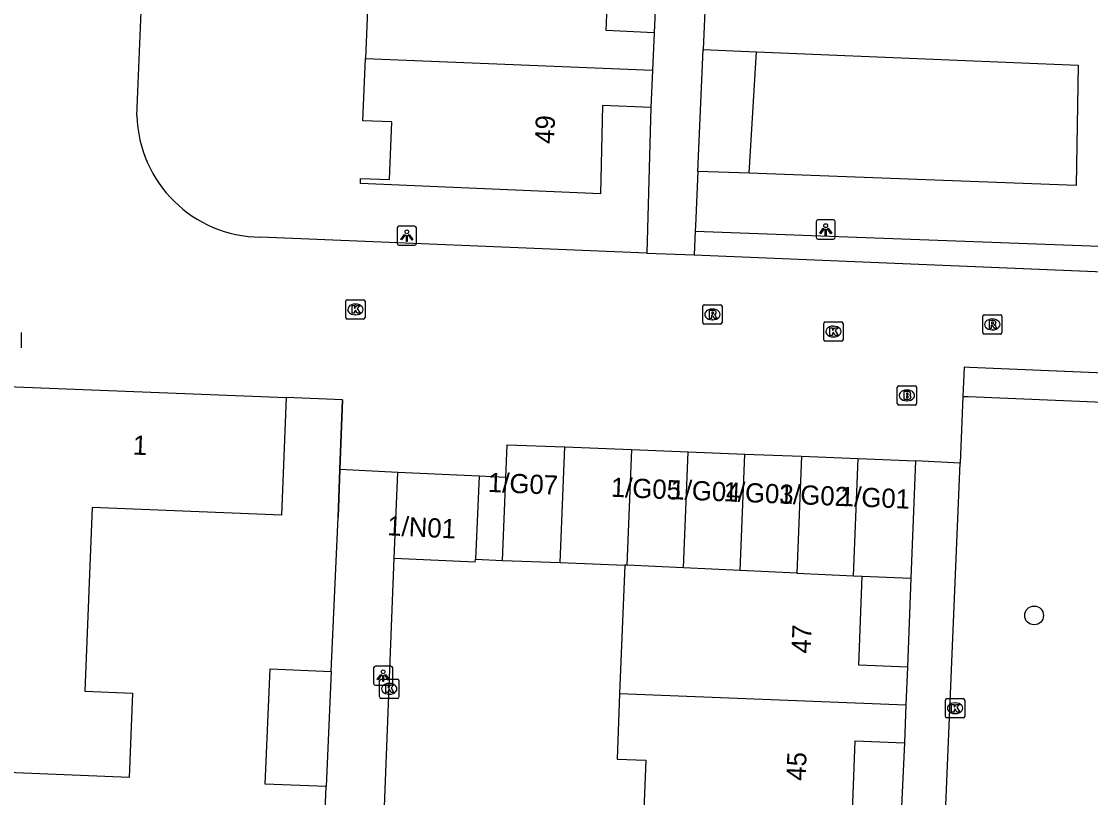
# Model space of a CAD drawing. Extents: x 160787 to 161428, y 386828 to 387483.
# Drawn here: x 160909.7 to 160965.3, y 387117.5 to 387157.9 of the extents above; entities that cross this region are included whole.
import ezdxf

# ---------------------------------------------------------------- set-up
doc = ezdxf.new("R2010")
doc.units = 0
for name, color, linetype in [('IMGEO_Boom', 7, 'Continuous'), ('IMGEO_Brandkraan', 7, 'Continuous'), ('IMGEO_Groenvoorziening', 7, 'Continuous'), ('IMGEO_Kolk', 7, 'Continuous'), ('IMGEO_Lichtpunt', 7, 'Continuous'), ('IMGEO_Muur', 7, 'Continuous'), ('IMGEO_Pand', 7, 'Continuous'), ('IMGEO_Pand_nummerreeks', 7, 'Continuous'), ('IMGEO_Parkeervlak_open', 7, 'Continuous'), ('IMGEO_Rijbaan_lokaal_open', 7, 'Continuous'), ('IMGEO_Rioolput', 7, 'Continuous'), ('IMGEO_Voetpad_open', 7, 'Continuous')]:
    doc.layers.add(name, color=color, linetype=linetype)

msp = doc.modelspace()

# ---------------------------------------------------------------- linework, layer by layer
at = {"layer": 'IMGEO_Boom'}
msp.add_circle((160962.41, 387126.999), 0.489, dxfattribs=at)
at = {"layer": 'IMGEO_Brandkraan'}
for p, q in [((160955.291, 387138.024), (160955.291, 387138.876)), ((160955.366, 387138.95), (160956.218, 387138.95)), ((160955.779, 387138.73), (160955.804, 387138.73)), ((160956.292, 387138.876), (160956.292, 387138.024)), ((160955.802, 387138.17), (160955.777, 387138.17)), ((160956.218, 387137.95), (160955.366, 387137.95))]:
    msp.add_line(p, q, dxfattribs=at)
for points in [[(160955.291, 387138.024), (160955.291, 387138.876)], [(160955.366, 387138.95), (160956.218, 387138.95)], [(160956.292, 387138.876), (160956.292, 387138.024)], [(160955.639, 387138.65), (160955.639, 387138.25), (160955.852, 387138.25)], [(160955.87, 387138.65), (160955.639, 387138.65)], [(160955.818, 387138.569), (160955.764, 387138.569), (160955.764, 387138.493)], [(160955.764, 387138.493), (160955.817, 387138.493)], [(160955.826, 387138.417), (160955.764, 387138.417), (160955.764, 387138.336)], [(160955.764, 387138.336), (160955.826, 387138.336)], [(160956.218, 387137.95), (160955.366, 387137.95)]]:
    msp.add_lwpolyline(points, dxfattribs=at)
for centre, radius, start, end in [((160955.368, 387138.874), 0.0765, 91.552, 178.448), ((160955.368, 387138.874), 0.0765, 91.552, 178.448), ((160956.216, 387138.874), 0.0765, 1.552, 88.448), ((160956.216, 387138.874), 0.0765, 1.552, 88.448), ((160955.819, 387138.531), 0.0379, 267.8285, 90.9355), ((160955.827, 387138.376), 0.0404, 269.8759, 90.5077), ((160955.858, 387138.501), 0.251, 268.6676, 293.5347), ((160955.874, 387138.505), 0.145, 59.4692, 91.5367), ((160955.899, 387138.552), 0.0922, 285.5137, 58.1501), ((160955.904, 387138.36), 0.105, 301.3115, 78.989), ((160955.368, 387138.026), 0.0765, 181.552, 268.448), ((160955.368, 387138.026), 0.0765, 181.552, 268.448), ((160956.216, 387138.026), 0.0765, 271.552, 358.448), ((160956.216, 387138.026), 0.0765, 271.552, 358.448)]:
    msp.add_arc(centre, radius, start, end, dxfattribs=at)
for centre, major_axis, ratio, start_param, end_param in [((160955.778, 387138.45), (-0.387, 0.002), 0.722429, 4.712389, 7.853982), ((160955.803, 387138.45), (-0.39, 0.002), 0.717154, 1.570796, 4.712389)]:
    msp.add_ellipse(centre, major_axis=major_axis, ratio=ratio, start_param=start_param, end_param=end_param, dxfattribs=at)
at = {"layer": 'IMGEO_Groenvoorziening'}
for points in [[(160945.192, 387156.448), (160947.963, 387156.331)], [(160947.963, 387156.331), (160964.698, 387155.639), (160964.59, 387149.367), (160947.588, 387150.011)], [(160947.588, 387150.011), (160947.963, 387156.331)], [(160947.588, 387150.011), (160944.914, 387150.106)]]:
    msp.add_lwpolyline(points, dxfattribs=at)
at = {"layer": 'IMGEO_Kolk'}
for p, q in [((160926.601, 387142.498), (160926.601, 387143.35)), ((160926.676, 387143.424), (160927.528, 387143.424)), ((160927.089, 387143.204), (160927.114, 387143.204)), ((160927.602, 387143.35), (160927.602, 387142.498)), ((160927.112, 387142.644), (160927.087, 387142.644)), ((160927.528, 387142.424), (160926.676, 387142.424)), ((160951.469, 387141.349), (160951.469, 387142.201)), ((160951.544, 387142.275), (160952.396, 387142.275)), ((160952.47, 387142.201), (160952.47, 387141.349)), ((160951.957, 387142.055), (160951.982, 387142.055)), ((160952.396, 387141.275), (160951.544, 387141.275)), ((160951.98, 387141.495), (160951.955, 387141.495)), ((160928.36, 387122.754), (160928.36, 387123.606)), ((160928.435, 387123.68), (160929.287, 387123.68)), ((160928.848, 387123.46), (160928.873, 387123.46)), ((160929.361, 387123.606), (160929.361, 387122.754)), ((160929.287, 387122.68), (160928.435, 387122.68)), ((160928.871, 387122.9), (160928.846, 387122.9)), ((160957.798, 387121.744), (160957.798, 387122.596)), ((160957.873, 387122.67), (160958.725, 387122.67)), ((160958.799, 387122.596), (160958.799, 387121.744)), ((160958.286, 387122.45), (160958.311, 387122.45)), ((160958.725, 387121.67), (160957.873, 387121.67)), ((160958.309, 387121.89), (160958.284, 387121.89))]:
    msp.add_line(p, q, dxfattribs=at)
for points in [[(160926.601, 387142.498), (160926.601, 387143.35)], [(160926.676, 387143.424), (160927.528, 387143.424)], [(160927.602, 387143.35), (160927.602, 387142.498)], [(160926.922, 387143.124), (160927.045, 387143.124), (160927.045, 387142.973), (160927.175, 387143.124), (160927.339, 387143.124), (160927.193, 387142.973), (160927.346, 387142.724), (160927.194, 387142.724), (160927.109, 387142.888), (160927.045, 387142.821), (160927.045, 387142.724), (160926.922, 387142.724), (160926.922, 387143.124)], [(160927.528, 387142.424), (160926.676, 387142.424)], [(160951.469, 387141.349), (160951.469, 387142.201)], [(160951.544, 387142.275), (160952.396, 387142.275)], [(160952.47, 387142.201), (160952.47, 387141.349)], [(160951.79, 387141.975), (160951.913, 387141.975), (160951.913, 387141.824), (160952.043, 387141.975), (160952.207, 387141.975), (160952.061, 387141.824), (160952.214, 387141.575), (160952.062, 387141.575), (160951.977, 387141.739), (160951.913, 387141.672), (160951.913, 387141.575), (160951.79, 387141.575), (160951.79, 387141.975)], [(160952.396, 387141.275), (160951.544, 387141.275)], [(160928.36, 387122.754), (160928.36, 387123.606)], [(160928.435, 387123.68), (160929.287, 387123.68)], [(160928.681, 387123.38), (160928.804, 387123.38), (160928.804, 387123.229), (160928.934, 387123.38), (160929.098, 387123.38), (160928.952, 387123.229), (160929.105, 387122.98), (160928.953, 387122.98), (160928.868, 387123.144), (160928.804, 387123.077), (160928.804, 387122.98), (160928.681, 387122.98), (160928.681, 387123.38)], [(160929.361, 387123.606), (160929.361, 387122.754)], [(160929.287, 387122.68), (160928.435, 387122.68)], [(160957.798, 387121.744), (160957.798, 387122.596)], [(160957.873, 387122.67), (160958.725, 387122.67)], [(160958.799, 387122.596), (160958.799, 387121.744)], [(160958.119, 387122.37), (160958.242, 387122.37), (160958.242, 387122.219), (160958.372, 387122.37), (160958.536, 387122.37), (160958.39, 387122.219), (160958.543, 387121.97), (160958.391, 387121.97), (160958.306, 387122.134), (160958.242, 387122.067), (160958.242, 387121.97), (160958.119, 387121.97), (160958.119, 387122.37)], [(160958.725, 387121.67), (160957.873, 387121.67)]]:
    msp.add_lwpolyline(points, dxfattribs=at)
for centre, start, end in [((160926.678, 387143.348), 91.552, 178.448), ((160926.678, 387143.348), 91.552, 178.448), ((160927.526, 387143.348), 1.552, 88.448), ((160927.526, 387143.348), 1.552, 88.448), ((160926.678, 387142.5), 181.552, 268.448), ((160926.678, 387142.5), 181.552, 268.448), ((160927.526, 387142.5), 271.552, 358.448), ((160927.526, 387142.5), 271.552, 358.448), ((160951.546, 387142.199), 91.552, 178.448), ((160951.546, 387142.199), 91.552, 178.448), ((160952.394, 387142.199), 1.552, 88.448), ((160952.394, 387142.199), 1.552, 88.448), ((160951.546, 387141.351), 181.552, 268.448), ((160951.546, 387141.351), 181.552, 268.448), ((160952.394, 387141.351), 271.552, 358.448), ((160952.394, 387141.351), 271.552, 358.448), ((160928.437, 387123.604), 91.552, 178.448), ((160928.437, 387123.604), 91.552, 178.448), ((160929.285, 387123.604), 1.552, 88.448), ((160929.285, 387123.604), 1.552, 88.448), ((160928.437, 387122.756), 181.552, 268.448), ((160928.437, 387122.756), 181.552, 268.448), ((160929.285, 387122.756), 271.552, 358.448), ((160929.285, 387122.756), 271.552, 358.448), ((160957.875, 387122.594), 91.552, 178.448), ((160957.875, 387122.594), 91.552, 178.448), ((160958.723, 387122.594), 1.552, 88.448), ((160958.723, 387122.594), 1.552, 88.448), ((160957.875, 387121.746), 181.552, 268.448), ((160957.875, 387121.746), 181.552, 268.448), ((160958.723, 387121.746), 271.552, 358.448), ((160958.723, 387121.746), 271.552, 358.448)]:
    msp.add_arc(centre, 0.0765, start, end, dxfattribs=at)
for centre, major_axis, ratio, start_param, end_param in [((160927.088, 387142.924), (-0.387, 0.002), 0.722429, 4.712389, 7.853982), ((160927.113, 387142.924), (-0.39, 0.002), 0.717154, 1.570796, 4.712389), ((160951.956, 387141.775), (-0.387, 0.002), 0.722429, 4.712389, 7.853982), ((160951.981, 387141.775), (-0.39, 0.002), 0.717154, 1.570796, 4.712389), ((160928.847, 387123.18), (-0.387, 0.002), 0.722429, 4.712389, 7.853982), ((160928.872, 387123.18), (-0.39, 0.002), 0.717154, 1.570796, 4.712389), ((160958.285, 387122.17), (-0.387, 0.002), 0.722429, 4.712389, 7.853982), ((160958.31, 387122.17), (-0.39, 0.002), 0.717154, 1.570796, 4.712389)]:
    msp.add_ellipse(centre, major_axis=major_axis, ratio=ratio, start_param=start_param, end_param=end_param, dxfattribs=at)
at = {"layer": 'IMGEO_Lichtpunt'}
for p, q in [((160929.273, 387147.165), (160929.273, 387146.358)), ((160929.273, 387147.165), (160929.273, 387146.358)), ((160930.175, 387147.26), (160929.367, 387147.26)), ((160930.175, 387147.26), (160929.367, 387147.26)), ((160930.269, 387146.358), (160930.269, 387147.165)), ((160930.269, 387146.358), (160930.269, 387147.165)), ((160951.068, 387147.486), (160951.068, 387146.679)), ((160951.068, 387147.486), (160951.068, 387146.679)), ((160951.97, 387147.581), (160951.162, 387147.581)), ((160951.97, 387147.581), (160951.162, 387147.581)), ((160952.064, 387146.679), (160952.064, 387147.486)), ((160952.064, 387146.679), (160952.064, 387147.486)), ((160951.162, 387146.585), (160951.97, 387146.585)), ((160951.162, 387146.585), (160951.97, 387146.585)), ((160929.367, 387146.264), (160930.175, 387146.264)), ((160929.367, 387146.264), (160930.175, 387146.264)), ((160909.721, 387140.919), (160909.721, 387141.726)), ((160909.721, 387140.919), (160909.721, 387141.726)), ((160928.042, 387124.265), (160928.042, 387123.458)), ((160928.042, 387124.265), (160928.042, 387123.458)), ((160928.944, 387124.36), (160928.136, 387124.36)), ((160928.944, 387124.36), (160928.136, 387124.36)), ((160929.038, 387123.458), (160929.038, 387124.265)), ((160929.038, 387123.458), (160929.038, 387124.265)), ((160928.136, 387123.364), (160928.944, 387123.364)), ((160928.136, 387123.364), (160928.944, 387123.364))]:
    msp.add_line(p, q, dxfattribs=at)
for points in [[(160951.442, 387147.15), (160951.481, 387147.122), (160951.293, 387146.86), (160951.255, 387146.887), (160951.442, 387147.15)], [(160951.544, 387147.102), (160951.591, 387147.102), (160951.591, 387146.78), (160951.544, 387146.78), (160951.544, 387147.102)], [(160951.654, 387147.122), (160951.692, 387147.149), (160951.879, 387146.887), (160951.84, 387146.859), (160951.654, 387147.122)], [(160929.647, 387146.829), (160929.686, 387146.801), (160929.498, 387146.539), (160929.46, 387146.566), (160929.647, 387146.829)], [(160929.749, 387146.781), (160929.796, 387146.781), (160929.796, 387146.459), (160929.749, 387146.459), (160929.749, 387146.781)], [(160929.859, 387146.801), (160929.897, 387146.828), (160930.084, 387146.566), (160930.045, 387146.538), (160929.859, 387146.801)], [(160928.416, 387123.929), (160928.455, 387123.901), (160928.267, 387123.639), (160928.229, 387123.666), (160928.416, 387123.929)], [(160928.518, 387123.881), (160928.565, 387123.881), (160928.565, 387123.559), (160928.518, 387123.559), (160928.518, 387123.881)], [(160928.628, 387123.901), (160928.666, 387123.928), (160928.853, 387123.666), (160928.814, 387123.638), (160928.628, 387123.901)]]:
    msp.add_lwpolyline(points, dxfattribs=at)
for centre in [(160951.567, 387147.284), (160929.772, 387146.963), (160928.541, 387124.063)]:
    msp.add_circle(centre, 0.0994, dxfattribs=at)
for centre, start, end in [((160929.367, 387147.165), 90, 180), ((160929.367, 387147.165), 90, 180), ((160930.175, 387147.165), 0, 90), ((160930.175, 387147.165), 0, 90), ((160951.162, 387147.486), 90, 180), ((160951.162, 387147.486), 90, 180), ((160951.97, 387147.486), 0, 90), ((160951.97, 387147.486), 0, 90), ((160951.162, 387146.679), 180, 270), ((160951.162, 387146.679), 180, 270), ((160951.97, 387146.679), 270, 0), ((160951.97, 387146.679), 270, 360), ((160929.367, 387146.358), 180, 270), ((160929.367, 387146.358), 180, 270), ((160930.175, 387146.358), 270, 0), ((160930.175, 387146.358), 270, 360), ((160928.136, 387124.265), 90, 180), ((160928.136, 387124.265), 90, 180), ((160928.944, 387124.265), 0, 90), ((160928.944, 387124.265), 0, 90), ((160928.136, 387123.458), 180, 270), ((160928.136, 387123.458), 180, 270), ((160928.944, 387123.458), 270, 0), ((160928.944, 387123.458), 270, 360)]:
    msp.add_arc(centre, 0.0946, start, end, dxfattribs=at)
at = {"layer": 'IMGEO_Muur'}
for points in [[(160926.434, 387138.228), (160926.292, 387134.589)], [(160926.292, 387134.589), (160926.195, 387132.113)]]:
    msp.add_lwpolyline(points, dxfattribs=at)
at = {"layer": 'IMGEO_Pand'}
for points in [[(160927.889, 387162.555), (160927.882, 387162.375), (160929.38, 387162.314), (160929.258, 387159.317), (160927.76, 387159.378), (160927.622, 387155.986)], [(160942.643, 387157.328), (160940.148, 387157.434), (160940.344, 387162.048)], [(160942.643, 387157.328), (160942.56, 387155.378)], [(160942.477, 387153.426), (160939.949, 387153.533), (160939.846, 387148.947), (160927.357, 387149.477), (160927.368, 387149.747), (160928.867, 387149.683), (160928.994, 387152.68), (160927.49, 387152.744), (160927.622, 387155.986)], [(160927.622, 387155.986), (160942.56, 387155.378)], [(160942.56, 387155.378), (160942.477, 387153.426)], [(160908.088, 387138.951), (160923.499, 387138.336)], [(160923.499, 387138.336), (160923.255, 387132.223), (160913.4, 387132.617), (160913.018, 387123.053), (160915.51, 387122.953), (160915.335, 387118.564), (160907.279, 387118.886)], [(160934.924, 387134.186), (160934.991, 387135.885), (160937.987, 387135.767)], [(160937.752, 387129.747), (160937.987, 387135.767)], [(160937.987, 387135.767), (160941.456, 387135.63)], [(160941.456, 387135.63), (160941.221, 387129.61)], [(160941.456, 387135.63), (160944.403, 387135.513)], [(160944.167, 387129.473), (160944.403, 387135.513)], [(160944.403, 387135.513), (160947.351, 387135.397)], [(160947.114, 387129.336), (160947.351, 387135.397)], [(160947.351, 387135.397), (160950.299, 387135.281)], [(160950.299, 387135.281), (160950.061, 387129.199)], [(160950.299, 387135.281), (160953.247, 387135.164)], [(160953.008, 387129.062), (160953.247, 387135.164)], [(160953.247, 387135.164), (160956.244, 387135.046)], [(160956.244, 387135.046), (160956.003, 387128.941)], [(160929.117, 387129.975), (160929.314, 387134.437)], [(160933.533, 387134.251), (160929.314, 387134.437)], [(160933.533, 387134.251), (160933.342, 387129.92)], [(160934.924, 387134.186), (160933.533, 387134.251)], [(160934.753, 387129.865), (160934.924, 387134.186)], [(160929.117, 387129.975), (160933.336, 387129.789), (160933.342, 387129.92)], [(160933.342, 387129.92), (160934.753, 387129.865)], [(160934.753, 387129.865), (160937.752, 387129.747)], [(160937.752, 387129.747), (160941.111, 387129.615)], [(160941.111, 387129.615), (160940.847, 387122.928)], [(160941.221, 387129.61), (160941.111, 387129.615)], [(160944.167, 387129.473), (160941.221, 387129.61)], [(160947.114, 387129.336), (160944.167, 387129.473)], [(160950.061, 387129.199), (160947.114, 387129.336)], [(160950.061, 387129.199), (160953.008, 387129.062)], [(160953.008, 387129.062), (160953.465, 387129.041)], [(160955.819, 387124.311), (160953.282, 387124.411), (160953.465, 387129.041)], [(160953.465, 387129.041), (160956.003, 387128.941)], [(160955.819, 387124.311), (160955.741, 387122.34)], [(160925.577, 387118.089), (160922.409, 387118.225), (160922.668, 387124.218), (160925.836, 387124.081)], [(160925.836, 387124.081), (160925.577, 387118.089)], [(160940.847, 387122.928), (160940.712, 387119.523), (160942.211, 387119.463), (160942.093, 387116.466), (160940.594, 387116.525), (160940.587, 387116.345)], [(160940.847, 387122.928), (160955.741, 387122.34)], [(160955.741, 387122.34), (160955.663, 387120.37)], [(160952.921, 387115.858), (160953.103, 387120.471), (160955.663, 387120.37)]]:
    msp.add_lwpolyline(points, dxfattribs=at)
at = {"layer": 'IMGEO_Parkeervlak_open'}
for points in [[(160944.778, 387147.003), (160987.788, 387145.408)], [(160958.703, 387138.397), (160958.977, 387138.385), (160987.482, 387137.188)]]:
    msp.add_lwpolyline(points, dxfattribs=at)
at = {"layer": 'IMGEO_Rijbaan_lokaal_open'}
for points in [[(160915.733, 387153.022), (160916.006, 387159.69)], [(160942.256, 387145.86), (160922.164, 387146.687)], [(160942.256, 387145.86), (160944.724, 387145.758)], [(160944.724, 387145.758), (160987.735, 387143.98)], [(160987.539, 387138.707), (160959.041, 387139.904), (160958.766, 387139.916), (160958.703, 387138.397)], [(160926.292, 387134.589), (160926.434, 387138.228), (160923.499, 387138.336)], [(160958.703, 387138.397), (160958.558, 387134.926)], [(160958.558, 387134.926), (160956.244, 387135.046)], [(160929.314, 387134.437), (160926.292, 387134.589)]]:
    msp.add_lwpolyline(points, dxfattribs=at)
msp.add_arc((160922.225, 387153.18), 6.494, 181.3984, 269.4633, dxfattribs=at)
at = {"layer": 'IMGEO_Rioolput'}
for p, q in [((160945.173, 387142.238), (160945.173, 387143.09)), ((160945.248, 387143.164), (160946.1, 387143.164)), ((160945.661, 387142.944), (160945.686, 387142.944)), ((160946.174, 387143.09), (160946.174, 387142.238)), ((160959.808, 387142.642), (160960.66, 387142.642)), ((160946.1, 387142.164), (160945.248, 387142.164)), ((160945.684, 387142.384), (160945.659, 387142.384)), ((160959.733, 387141.716), (160959.733, 387142.568)), ((160960.221, 387142.422), (160960.246, 387142.422)), ((160960.734, 387142.568), (160960.734, 387141.716)), ((160960.66, 387141.642), (160959.808, 387141.642)), ((160960.244, 387141.862), (160960.219, 387141.862))]:
    msp.add_line(p, q, dxfattribs=at)
for points in [[(160945.173, 387142.238), (160945.173, 387143.09)], [(160945.248, 387143.164), (160946.1, 387143.164)], [(160945.762, 387142.862), (160945.51, 387142.864), (160945.51, 387142.464)], [(160945.51, 387142.464), (160945.634, 387142.464), (160945.634, 387142.626), (160945.645, 387142.626)], [(160945.688, 387142.783), (160945.634, 387142.783), (160945.634, 387142.702)], [(160945.634, 387142.702), (160945.686, 387142.702)], [(160946.174, 387143.09), (160946.174, 387142.238)], [(160959.808, 387142.642), (160960.66, 387142.642)], [(160946.1, 387142.164), (160945.248, 387142.164)], [(160945.692, 387142.597), (160945.763, 387142.464), (160945.903, 387142.464), (160945.838, 387142.59)], [(160959.733, 387141.716), (160959.733, 387142.568)], [(160960.322, 387142.34), (160960.07, 387142.342), (160960.07, 387141.942)], [(160960.07, 387141.942), (160960.194, 387141.942), (160960.194, 387142.104), (160960.205, 387142.104)], [(160960.248, 387142.261), (160960.194, 387142.261), (160960.194, 387142.18)], [(160960.194, 387142.18), (160960.246, 387142.18)], [(160960.252, 387142.075), (160960.323, 387141.942), (160960.463, 387141.942), (160960.398, 387142.068)], [(160960.734, 387142.568), (160960.734, 387141.716)], [(160960.66, 387141.642), (160959.808, 387141.642)]]:
    msp.add_lwpolyline(points, dxfattribs=at)
for centre, radius, start, end in [((160945.25, 387143.088), 0.0765, 91.552, 178.448), ((160945.25, 387143.088), 0.0765, 91.552, 178.448), ((160945.644, 387142.573), 0.0533, 26.0293, 88.6989), ((160945.67, 387142.891), 0.19, 274.7715, 282.9687), ((160945.694, 387142.687), 0.0964, 77.0061, 93.1865), ((160945.708, 387142.744), 0.0378, 276.6634, 79.6772), ((160945.761, 387142.752), 0.109, 350.3612, 89.416), ((160945.759, 387142.752), 0.112, 277.5842, 350.9817), ((160945.743, 387142.537), 0.108, 29.5134, 73.7905), ((160946.098, 387143.088), 0.0765, 1.552, 88.448), ((160946.098, 387143.088), 0.0765, 1.552, 88.448), ((160959.81, 387142.566), 0.0765, 91.552, 178.448), ((160959.81, 387142.566), 0.0765, 91.552, 178.448), ((160960.658, 387142.566), 0.0765, 1.552, 88.448), ((160960.658, 387142.566), 0.0765, 1.552, 88.448), ((160945.25, 387142.24), 0.0765, 181.552, 268.448), ((160945.25, 387142.24), 0.0765, 181.552, 268.448), ((160946.098, 387142.24), 0.0765, 271.552, 358.448), ((160946.098, 387142.24), 0.0765, 271.552, 358.448), ((160960.204, 387142.051), 0.0533, 26.0293, 88.6989), ((160960.23, 387142.369), 0.19, 274.7715, 282.9687), ((160960.254, 387142.165), 0.0964, 77.0061, 93.1865), ((160960.268, 387142.222), 0.0378, 276.6634, 79.6772), ((160960.321, 387142.23), 0.109, 350.3612, 89.416), ((160960.319, 387142.23), 0.112, 277.5842, 350.9817), ((160960.303, 387142.015), 0.108, 29.5134, 73.7905), ((160959.81, 387141.718), 0.0765, 181.552, 268.448), ((160959.81, 387141.718), 0.0765, 181.552, 268.448), ((160960.658, 387141.718), 0.0765, 271.552, 358.448), ((160960.658, 387141.718), 0.0765, 271.552, 358.448)]:
    msp.add_arc(centre, radius, start, end, dxfattribs=at)
for centre, major_axis, ratio, start_param, end_param in [((160945.66, 387142.664), (-0.387, 0.002), 0.722429, 4.712389, 7.853982), ((160945.685, 387142.664), (-0.39, 0.002), 0.717154, 1.570796, 4.712389), ((160960.22, 387142.142), (-0.387, 0.002), 0.722429, 4.712389, 7.853982), ((160960.245, 387142.142), (-0.39, 0.002), 0.717154, 1.570796, 4.712389)]:
    msp.add_ellipse(centre, major_axis=major_axis, ratio=ratio, start_param=start_param, end_param=end_param, dxfattribs=at)
at = {"layer": 'IMGEO_Voetpad_open'}
for points in [[(160943.054, 387166.552), (160942.643, 387157.328)], [(160945.49, 387163.252), (160945.192, 387156.448)], [(160944.914, 387150.106), (160945.192, 387156.448)], [(160942.477, 387153.426), (160942.256, 387145.86)], [(160944.914, 387150.106), (160944.79, 387147.277), (160944.778, 387147.003)], [(160944.778, 387147.003), (160944.724, 387145.758)], [(160956.038, 387074.481), (160958.558, 387134.926)], [(160925.836, 387124.081), (160926.195, 387132.113), (160926.292, 387134.589)], [(160927.452, 387087.186), (160929.117, 387129.975)], [(160956.003, 387128.941), (160955.819, 387124.311)], [(160955.663, 387120.37), (160955.234, 387111.149)], [(160925.236, 387109.559), (160925.577, 387118.089)]]:
    msp.add_lwpolyline(points, dxfattribs=at)

# ---------------------------------------------------------------- texts
at = {"layer": 'IMGEO_Pand_nummerreeks'}
for s, rotation, p in [('49', 87.6454, (160937.43, 387151.525)), ('1', 357.7147, (160915.502, 387135.373)), ('1/G07', 357.5477, (160933.981, 387133.431)), ('1/G05', 357.5306, (160940.374, 387133.179)), ('1/G04', 357.5477, (160943.471, 387133.056)), ('1/G03', 357.5477, (160946.237, 387132.947)), ('1/G02', 357.5306, (160949.115, 387132.834)), ('1/G01', 357.5477, (160952.291, 387132.707)), ('1/N01', 357.2613, (160928.742, 387131.172)), ('47', 87.7059, (160950.781, 387125.005)), ('45', 87.7084, (160950.515, 387118.383))]:
    msp.add_text(s, height=1, rotation=rotation, dxfattribs=at).set_placement(p)

doc.saveas('drawing.dxf')
